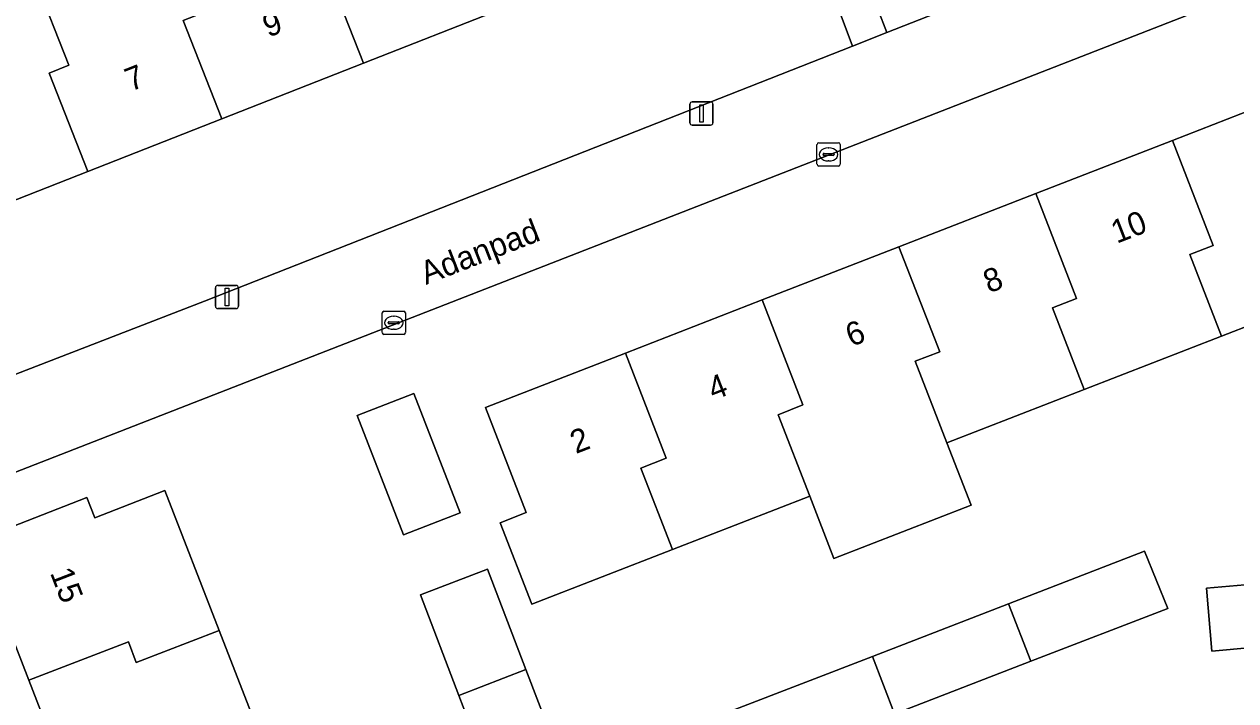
# Model space of a CAD drawing. Extents: x 162989 to 165008, y 383432 to 384338.
# Drawn here: x 164020.9 to 164073, y 383810.8 to 383839.9 of the extents above; entities that cross this region are included whole.
import ezdxf

# ---------------------------------------------------------------- set-up
doc = ezdxf.new("R2010")
doc.units = 0
for name, color, linetype in [('IMGEO_Erf', 7, 'Continuous'), ('IMGEO_Kolk', 7, 'Continuous'), ('IMGEO_Lichtmast', 7, 'Continuous'), ('IMGEO_Openbare_ruimte_label', 7, 'Continuous'), ('IMGEO_Pand', 7, 'Continuous'), ('IMGEO_Pand_nummerreeks', 7, 'Continuous'), ('IMGEO_Voetpad_open', 7, 'Continuous')]:
    doc.layers.add(name, color=color, linetype=linetype)

msp = doc.modelspace()

# ---------------------------------------------------------------- linework, layer by layer
at = {"layer": 'IMGEO_Erf'}
for points in [[(164011.927, 383821.53), (164028.634, 383827.983), (164056.539, 383838.966), (164052.501, 383849.799)], [(164056.865, 383842.583), (164058.026, 383839.551), (164071.502, 383844.855)], [(164078.669, 383843.317), (164013.314, 383817.827)], [(164041.417, 383840.56), (164035.485, 383838.232), (164029.389, 383835.84), (164023.617, 383833.575), (164017.94, 383831.347), (164011.987, 383829.01), (164005.89, 383826.618), (164003.937, 383831.595), (164004.892, 383831.97), (164003.733, 383834.926), (164008.388, 383836.753), (164009.721, 383837.276), (164015.675, 383839.613), (164021.352, 383841.84)], [(164078.346, 383828.778), (164072.435, 383826.48), (164066.524, 383824.181), (164060.613, 383821.883), (164061.659, 383819.193), (164055.748, 383816.895), (164054.702, 383819.585), (164048.791, 383817.287), (164042.738, 383814.933), (164041.373, 383818.443), (164042.493, 383818.878), (164040.734, 383823.403), (164046.765, 383825.748), (164052.654, 383828.038), (164058.544, 383830.328), (164064.433, 383832.618), (164070.323, 383834.908), (164076.212, 383837.198)], [(164023.342, 383805.799), (164021.071, 383811.655), (164018.746, 383817.651), (164023.576, 383819.524), (164023.913, 383818.655), (164026.939, 383819.829), (164029.274, 383813.806), (164031.556, 383807.922)], [(164051.481, 383810.397), (164057.401, 383812.685), (164063.256, 383814.948), (164069.123, 383817.216), (164070.117, 383814.755), (164064.218, 383812.475), (164058.364, 383810.212)], [(164077.339, 383813.397), (164072.023, 383812.912), (164071.795, 383815.62), (164077.071, 383816.088)]]:
    msp.add_lwpolyline(points, dxfattribs=at)
for points in [[(164037.214, 383817.92), (164035.219, 383823.066), (164037.648, 383824.007), (164039.643, 383818.862)], [(164042.48, 383812.128), (164044.728, 383806.247), (164041.832, 383805.14), (164039.59, 383811.006), (164037.935, 383815.335), (164040.831, 383816.442)]]:
    msp.add_lwpolyline(points, close=True, dxfattribs=at)
at = {"layer": 'IMGEO_Kolk'}
for p, q in [((164055.016, 383833.88), (164055.016, 383834.732)), ((164055.091, 383834.806), (164055.943, 383834.806)), ((164056.017, 383834.732), (164056.017, 383833.88)), ((164055.275, 383834.3), (164055.275, 383834.312)), ((164055.713, 383834.263), (164055.315, 383834.263)), ((164055.318, 383834.349), (164055.716, 383834.349)), ((164055.504, 383834.586), (164055.529, 383834.586)), ((164055.759, 383834.312), (164055.759, 383834.3)), ((164055.943, 383833.806), (164055.091, 383833.806)), ((164055.527, 383834.026), (164055.502, 383834.026)), ((164036.291, 383826.629), (164036.291, 383827.481)), ((164036.366, 383827.555), (164037.218, 383827.555)), ((164036.779, 383827.335), (164036.804, 383827.335)), ((164037.292, 383827.481), (164037.292, 383826.629)), ((164036.55, 383827.049), (164036.55, 383827.061)), ((164036.988, 383827.012), (164036.59, 383827.012)), ((164036.593, 383827.098), (164036.991, 383827.098)), ((164036.802, 383826.775), (164036.777, 383826.775)), ((164037.034, 383827.061), (164037.034, 383827.049)), ((164037.218, 383826.555), (164036.366, 383826.555))]:
    msp.add_line(p, q, dxfattribs=at)
for points in [[(164055.016, 383833.88), (164055.016, 383834.732)], [(164055.091, 383834.806), (164055.943, 383834.806)], [(164056.017, 383834.732), (164056.017, 383833.88)], [(164055.943, 383833.806), (164055.091, 383833.806)], [(164036.291, 383826.629), (164036.291, 383827.481)], [(164036.366, 383827.555), (164037.218, 383827.555)], [(164037.292, 383827.481), (164037.292, 383826.629)], [(164037.218, 383826.555), (164036.366, 383826.555)]]:
    msp.add_lwpolyline(points, dxfattribs=at)
for centre, radius, start, end in [((164055.093, 383834.73), 0.0765, 91.552, 178.448), ((164055.093, 383834.73), 0.0765, 91.552, 178.448), ((164055.941, 383834.73), 0.0765, 1.552, 88.448), ((164055.941, 383834.73), 0.0765, 1.552, 88.448), ((164055.315, 383834.309), 0.0403, 85.8775, 175.7526), ((164055.312, 383834.299), 0.0366, 178.938, 274.7102), ((164055.716, 383834.306), 0.043, 264.8664, 352.4533), ((164055.72, 383834.311), 0.0386, 1.7309, 96.639), ((164055.093, 383833.882), 0.0765, 181.552, 268.448), ((164055.093, 383833.882), 0.0765, 181.552, 268.448), ((164055.941, 383833.882), 0.0765, 271.552, 358.448), ((164055.941, 383833.882), 0.0765, 271.552, 358.448), ((164036.368, 383827.479), 0.0765, 91.552, 178.448), ((164036.368, 383827.479), 0.0765, 91.552, 178.448), ((164037.216, 383827.479), 0.0765, 1.552, 88.448), ((164037.216, 383827.479), 0.0765, 1.552, 88.448), ((164036.59, 383827.058), 0.0403, 85.8775, 175.7526), ((164036.587, 383827.048), 0.0366, 178.938, 274.7102), ((164036.991, 383827.055), 0.043, 264.8664, 352.4533), ((164036.995, 383827.06), 0.0386, 1.7309, 96.639), ((164036.368, 383826.631), 0.0765, 181.552, 268.448), ((164036.368, 383826.631), 0.0765, 181.552, 268.448), ((164037.216, 383826.631), 0.0765, 271.552, 358.448), ((164037.216, 383826.631), 0.0765, 271.552, 358.448)]:
    msp.add_arc(centre, radius, start, end, dxfattribs=at)
for centre, major_axis, ratio, start_param, end_param in [((164055.503, 383834.306), (-0.387, 0.002), 0.722429, 4.712389, 7.853982), ((164055.528, 383834.306), (-0.39, 0.002), 0.717154, 1.570796, 4.712389), ((164036.778, 383827.055), (-0.387, 0.002), 0.722429, 4.712389, 7.853982), ((164036.803, 383827.055), (-0.39, 0.002), 0.717154, 1.570796, 4.712389)]:
    msp.add_ellipse(centre, major_axis=major_axis, ratio=ratio, start_param=start_param, end_param=end_param, dxfattribs=at)
at = {"layer": 'IMGEO_Lichtmast'}
for p, q in [((164049.544, 383835.669), (164049.544, 383836.469)), ((164049.544, 383836.469), (164049.544, 383835.669)), ((164049.644, 383836.569), (164050.434, 383836.569)), ((164050.434, 383836.569), (164049.644, 383836.569)), ((164050.534, 383836.469), (164050.534, 383835.669)), ((164050.534, 383835.669), (164050.534, 383836.469)), ((164050.434, 383835.569), (164049.644, 383835.569)), ((164049.644, 383835.569), (164050.434, 383835.569)), ((164029.112, 383827.765), (164029.112, 383828.565)), ((164029.112, 383828.565), (164029.112, 383827.765)), ((164029.212, 383828.665), (164030.002, 383828.665)), ((164030.002, 383828.665), (164029.212, 383828.665)), ((164030.102, 383828.565), (164030.102, 383827.765)), ((164030.102, 383827.765), (164030.102, 383828.565)), ((164030.002, 383827.665), (164029.212, 383827.665)), ((164029.212, 383827.665), (164030.002, 383827.665))]:
    msp.add_line(p, q, dxfattribs=at)
for points in [[(164049.964, 383836.444), (164050.114, 383836.444), (164050.114, 383835.694), (164049.964, 383835.694), (164049.964, 383836.444)], [(164029.532, 383828.54), (164029.682, 383828.54), (164029.682, 383827.79), (164029.532, 383827.79), (164029.532, 383828.54)]]:
    msp.add_lwpolyline(points, dxfattribs=at)
for centre, start, end in [((164049.644, 383836.469), 90, 180), ((164049.644, 383836.469), 90, 180), ((164050.434, 383836.469), 0, 90), ((164050.434, 383836.469), 360, 90), ((164049.644, 383835.669), 180, 270), ((164049.644, 383835.669), 180, 270), ((164050.434, 383835.669), 270, 0), ((164050.434, 383835.669), 270, 0), ((164029.212, 383828.565), 90, 180), ((164029.212, 383828.565), 90, 180), ((164030.002, 383828.565), 0, 90), ((164030.002, 383828.565), 360, 90), ((164029.212, 383827.765), 180, 270), ((164029.212, 383827.765), 180, 270), ((164030.002, 383827.765), 270, 0), ((164030.002, 383827.765), 270, 0)]:
    msp.add_arc(centre, 0.1, start, end, dxfattribs=at)
at = {"layer": 'IMGEO_Pand'}
for points in [[(164041.417, 383840.56), (164039.756, 383844.796), (164040.601, 383845.131), (164039.151, 383848.825), (164033.22, 383846.498), (164034.67, 383842.803), (164033.825, 383842.468), (164035.485, 383838.232)], [(164029.389, 383835.84), (164035.485, 383838.232), (164033.825, 383842.468), (164034.67, 383842.803), (164033.22, 383846.498), (164027.123, 383844.105), (164028.573, 383840.411), (164027.728, 383840.076)], [(164029.389, 383835.84), (164027.728, 383840.076), (164028.573, 383840.411), (164027.123, 383844.105), (164021.352, 383841.84), (164022.802, 383838.146), (164021.957, 383837.811), (164023.617, 383833.575)], [(164015.675, 383839.613), (164017.125, 383835.918), (164016.28, 383835.583), (164017.94, 383831.347), (164023.617, 383833.575), (164021.957, 383837.811), (164022.802, 383838.146), (164021.352, 383841.84)], [(164078.346, 383828.778), (164076.98, 383832.291), (164077.97, 383832.678), (164076.212, 383837.198), (164070.323, 383834.908), (164072.081, 383830.387), (164071.069, 383829.992), (164072.435, 383826.48)], [(164066.524, 383824.181), (164072.435, 383826.48), (164071.069, 383829.992), (164072.081, 383830.387), (164070.323, 383834.908), (164064.433, 383832.618), (164066.192, 383828.096), (164065.158, 383827.694)], [(164066.524, 383824.181), (164065.158, 383827.694), (164066.192, 383828.096), (164064.433, 383832.618), (164058.544, 383830.328), (164060.303, 383825.806), (164059.247, 383825.395), (164060.613, 383821.883)], [(164059.247, 383825.395), (164060.303, 383825.806), (164058.544, 383830.328), (164052.654, 383828.038), (164054.413, 383823.515), (164053.337, 383823.096), (164054.702, 383819.585), (164055.748, 383816.895), (164061.659, 383819.193), (164060.613, 383821.883)], [(164052.654, 383828.038), (164046.765, 383825.748), (164048.524, 383821.225), (164047.426, 383820.798), (164048.791, 383817.287), (164054.702, 383819.585), (164053.337, 383823.096), (164054.413, 383823.515)], [(164048.791, 383817.287), (164047.426, 383820.798), (164048.524, 383821.225), (164046.765, 383825.748), (164040.734, 383823.403), (164042.493, 383818.878), (164041.373, 383818.443), (164042.738, 383814.933)], [(164037.214, 383817.92), (164039.643, 383818.862), (164037.648, 383824.007), (164035.219, 383823.066)], [(164029.274, 383813.806), (164026.939, 383819.829), (164023.913, 383818.655), (164023.576, 383819.524), (164018.746, 383817.651), (164021.071, 383811.655), (164025.365, 383813.318), (164025.703, 383812.421)], [(164063.256, 383814.948), (164064.218, 383812.475), (164070.117, 383814.755), (164069.123, 383817.216)], [(164042.48, 383812.128), (164040.831, 383816.442), (164037.935, 383815.335), (164039.59, 383811.006)], [(164077.339, 383813.397), (164077.071, 383816.088), (164071.795, 383815.62), (164072.023, 383812.912)], [(164063.256, 383814.948), (164057.401, 383812.685), (164058.358, 383810.21), (164058.364, 383810.212), (164064.218, 383812.475)], [(164029.274, 383813.806), (164025.703, 383812.421), (164025.365, 383813.318), (164021.071, 383811.655), (164023.342, 383805.799), (164027.634, 383807.462), (164027.986, 383806.537), (164031.556, 383807.922)], [(164057.401, 383812.685), (164051.481, 383810.397), (164052.437, 383807.922), (164058.358, 383810.21)], [(164042.48, 383812.128), (164039.59, 383811.006), (164041.832, 383805.14), (164044.728, 383806.247)]]:
    msp.add_lwpolyline(points, close=True, dxfattribs=at)
at = {"layer": 'IMGEO_Voetpad_open'}
for points in [[(164052.501, 383849.799), (164056.539, 383838.966), (164058.026, 383839.551), (164056.865, 383842.583)], [(164080.985, 383842.386), (164077.857, 383849.249), (164077.601, 383849.152), (164075.304, 383848.279), (164075.054, 383848.894), (164070.595, 383847.163), (164071.502, 383844.855), (164058.026, 383839.551), (164056.539, 383838.966), (164028.634, 383827.983), (164011.927, 383821.53), (164013.314, 383817.827), (164078.669, 383843.317)]]:
    msp.add_lwpolyline(points, dxfattribs=at)

# ---------------------------------------------------------------- texts
at = {"layer": 'IMGEO_Openbare_ruimte_label'}
msp.add_text('Adanpad', height=1, rotation=21.2268, dxfattribs=at).set_placement((164038.177, 383828.683))
at = {"layer": 'IMGEO_Pand_nummerreeks'}
for s, rotation, p in [('9', 21.4265, (164031.389, 383839.332)), ('7', 21.4265, (164025.461, 383837.006)), ('10', 21.2474, (164067.923, 383830.455)), ('8', 21.2474, (164062.422, 383828.317)), ('6', 21.2453, (164056.491, 383826.01)), ('4', 21.2474, (164050.56, 383823.704)), ('2', 21.2474, (164044.629, 383821.398)), ('15', 291.1962, (164021.978, 383816.285))]:
    msp.add_text(s, height=1, rotation=rotation, dxfattribs=at).set_placement(p)

doc.saveas('drawing.dxf')
